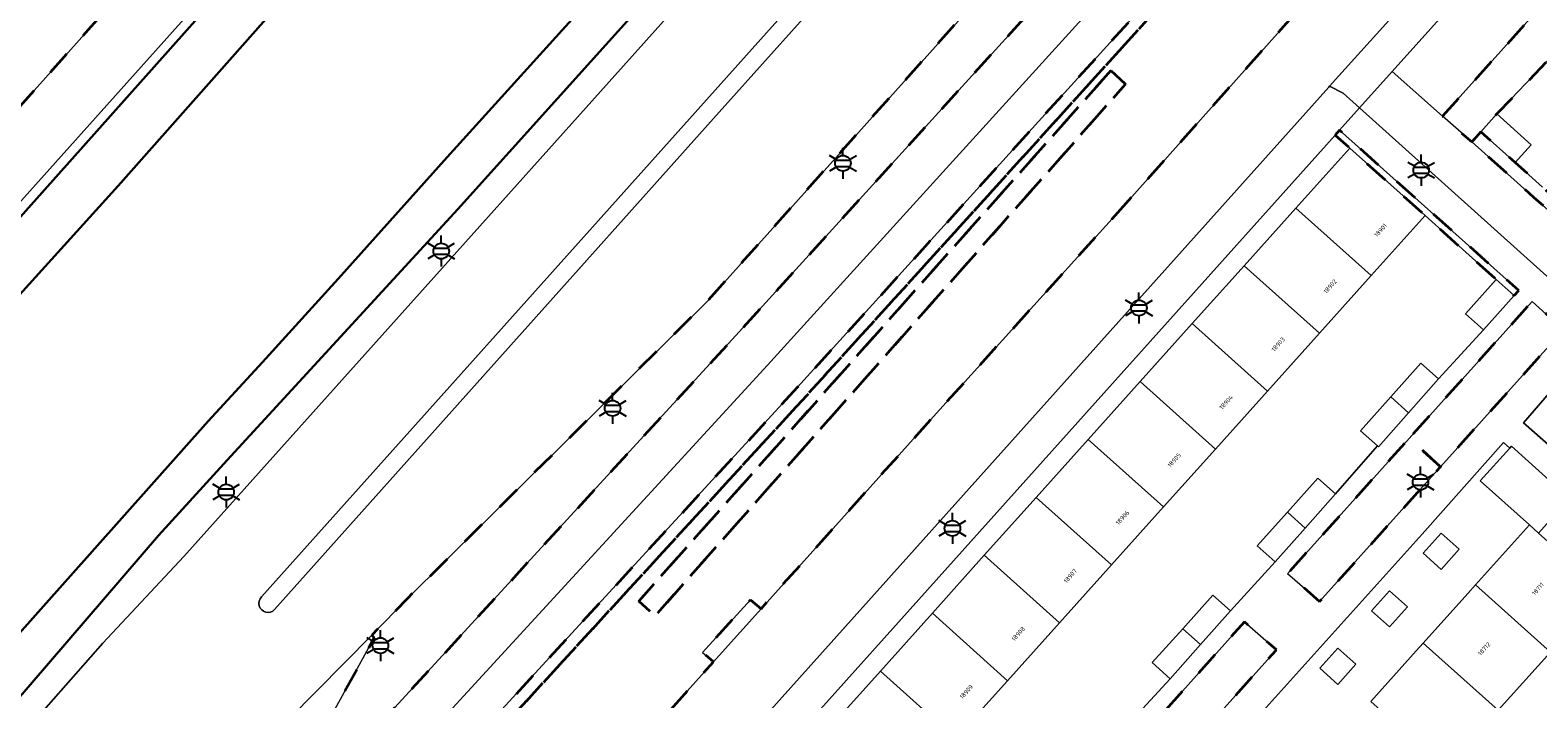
# Model space of a CAD drawing. Extents: x 105780 to 185197, y 477999 to 525027.
# Tile 310 of 562: x 107018 to 107141, y 479255 to 479310. Entities that reach past the tile are written whole.
import ezdxf
from ezdxf.enums import TextEntityAlignment as Align

# ---------------------------------------------------------------- set-up
doc = ezdxf.new("R2010")
doc.units = 0
doc.linetypes.add('XX-HIDDEN', pattern=[4, 2, -2])
for name, color, linetype, lineweight in [('B-GV-GR-MATERIAALGRENS-G', 252, 'XX-HIDDEN', 35), ('B-RO-IE-MEUBILAIR_WEGMEUBILAIR-S', 252, 'Continuous', 25), ('B-WE-GW-WATERGANG_SLOOT_INSTEEK-G', 252, 'Continuous', 30), ('B-XX-KG-KADASTRAAL_BEBOUWING-G', 252, 'Continuous', 20), ('B1-WE-OG-BEBOUWING-T18', 7, 'Continuous', 18), ('B1-WE-OG-TERREIN_ERF-GV', 252, 'Continuous', 18), ('B1-WE-OG-WEG-GV', 7, 'Continuous', 18), ('B1-WE-VH-VERHARDING_ASFALT-GV', 252, 'Continuous', 18), ('B1-WE-VH-VERHARDING_BEDRIJFSVLOERPLAAT-GV', 252, 'Continuous', 18), ('B1-WE-VH-VERHARDING_BETONSTRAATSTEEN-GV', 252, 'Continuous', 18), ('B1-WE-VH-VERHARDING_TEGEL-GV', 252, 'Continuous', 18)]:
    doc.layers.add(name, color=color, linetype=linetype, lineweight=lineweight)
doc.styles.add('NLCS-ISO', font='NLCS-ISO.ttf')
doc.styles.add('NLCS-ISO-M200-T18', font='NLCS-ISO.ttf', dxfattribs={"height": 0.36})

# ---------------------------------------------------------------- blocks, each defined once
blk = doc.blocks.new('B-SIE-WEG_LICHTMAST-SO')
at = {"ltscale": 0.1}
for p, q in [((0, 1.27), (0, 2.53)), ((-1.1, 0.63), (-2.19, 1.27)), ((1.1, 0.63), (2.19, 1.27)), ((-1.1, -0.63), (-2.19, -1.27)), ((0, -1.27), (0, -2.53)), ((1.1, -0.63), (2.19, -1.27))]:
    blk.add_line(p, q, dxfattribs=at)
at = {"flags": 128}
for points in [[(-1.16, 0.5), (1.16, 0.5)], [(-1.16, -0.5), (1.16, -0.5)]]:
    blk.add_lwpolyline(points, dxfattribs=at)
at = {"ltscale": 0.1}
blk.add_circle((0, 0), 1.27, dxfattribs=at)
at = {"style": 'NLCS-ISO'}
blk.add_attdef('TYPE', text='', height=1.8, dxfattribs=at).set_placement((0, 2.53), align=Align.BOTTOM_CENTER)

msp = doc.modelspace()

# ---------------------------------------------------------------- linework, layer by layer
at = {"layer": 'B-GV-GR-MATERIAALGRENS-G', "flags": 128}
for points in [[(107054.417, 479354.777), (107043.147, 479342.216), (107024.1, 479320.845), (107022.717, 479319.587), (107021.084, 479318.453), (107019.417, 479317.583), (107017.563, 479316.851), (107015.824, 479316.519), (107016.759, 479308.497), (107017.359, 479303.342), (107046.682, 479336.179), (107050.502, 479340.815), (107055.627, 479347.404), (107055.112, 479355.552)], [(107123.092, 479336.908), (107120.45, 479339.272), (107120.021, 479339.656), (107073.305, 479287.438), (107048.934, 479263.267), (107045.999, 479260.249), (107046.208, 479260.032), (107042.105, 479252.548), (107044.264, 479250.401), (107075.657, 479284.659)], [(107125.728, 479328.665), (107128.818, 479332.082), (107127.998, 479332.666), (107127.99, 479332.657), (107124.987, 479329.336), (107080.683, 479280.458), (107037.63, 479233.487), (107036.792, 479229.945), (107043.605, 479224.351), (107044.272, 479225.095), (107037.909, 479230.322), (107038.543, 479233.002), (107081.421, 479279.783)], [(107148.142, 479314.089), (107145.551, 479316.322), (107133.209, 479302.533), (107135.576, 479300.428), (107136.324, 479301.255), (107137.633, 479302.714), (107142.902, 479308.246)], [(107106.186, 479306.254), (107067.738, 479263.008), (107069.08, 479261.819), (107107.38, 479305.13)], [(107106.186, 479306.254), (107107.38, 479305.13), (107069.08, 479261.819), (107067.738, 479263.008)], [(107124.817, 479301.396), (107124.459, 479300.997), (107125.65, 479299.931), (107131.78, 479294.432), (107137.568, 479289.222), (107139.034, 479287.907), (107139.405, 479288.331)], [(107146.083, 479292.516), (107143.142, 479295.138), (107141.349, 479296.747), (107139.123, 479298.744), (107136.324, 479301.255), (107135.576, 479300.428), (107140.623, 479295.937), (107148.019, 479289.358), (107150.052, 479287.516), (107150.776, 479288.324), (107150.662, 479288.426), (107148.659, 479290.22)], [(107143.06, 479285.131), (107140.505, 479287.441), (107130.485, 479276.277), (107133.045, 479273.962)], [(107133.045, 479273.962), (107130.485, 479276.277), (107120.588, 479265.251), (107123.196, 479262.979)], [(107108.105, 479251.306), (107110.666, 479248.99), (107119.671, 479259.049), (107117.063, 479261.317)]]:
    msp.add_lwpolyline(points, close=True, dxfattribs=at)
for points in [[(107130.113, 479331.161), (107128.818, 479332.082), (107125.728, 479328.665), (107081.421, 479279.783), (107038.543, 479233.002), (107037.909, 479230.322), (107044.272, 479225.095), (107051.936, 479233.645), (107051.081, 479234.547), (107064.585, 479249.47), (107065.445, 479248.713), (107073.835, 479258.081), (107072.936, 479258.841), (107076.839, 479263.113), (107077.703, 479262.387), (107091.493, 479277.783), (107106.543, 479294.443)], [(107106.543, 479294.443), (107124.448, 479314.557), (107133.401, 479324.473), (107136.13, 479327.544), (107136.528, 479328.024)]]:
    msp.add_lwpolyline(points, dxfattribs=at)
at = {"layer": 'B-WE-GW-WATERGANG_SLOOT_INSTEEK-G', "flags": 128}
for points in [[(107012.003, 479254.452), (107032.675, 479277.69), (107037.111, 479282.5), (107043.264, 479289.291), (107052.139, 479299.194), (107068.013, 479316.765), (107086.669, 479337.782), (107094.485, 479346.432), (107096.489, 479348.982), (107101.906, 479355.114), (107127.201, 479383.537), (107113.476, 479395.775), (107088.102, 479367.456), (107081.593, 479360.296), (107051.636, 479326.338), (107038.227, 479311.387), (107025.348, 479296.852), (107009.785, 479279.696)], [(107009.785, 479279.696), (107025.348, 479296.852), (107038.227, 479311.387), (107051.636, 479326.338), (107081.593, 479360.296), (107088.102, 479367.456), (107087.093, 479368.358), (107086.534, 479368.858), (107084.79, 479370.418), (107077.804, 479361.918), (107035.403, 479314.575), (107008.687, 479284.573)], [(107004.873, 479240.728), (107028.641, 479268.376), (107034.237, 479274.503), (107053.007, 479294.944), (107069.237, 479313.024), (107071.664, 479315.715), (107070.396, 479316.85), (107073.798, 479320.65), (107075.08, 479319.502), (107080.722, 479325.73), (107083.722, 479329.083), (107099.007, 479346.03), (107104.796, 479352.529), (107103.527, 479353.664), (107101.906, 479355.114), (107096.489, 479348.982), (107094.485, 479346.432), (107086.669, 479337.782), (107068.013, 479316.765), (107052.139, 479299.194), (107043.264, 479289.291), (107037.111, 479282.5), (107032.675, 479277.69), (107012.003, 479254.452)]]:
    msp.add_lwpolyline(points, dxfattribs=at)
at = {"layer": 'B-XX-KG-KADASTRAAL_BEBOUWING-G', "flags": 128}
for points in [[(107137.633, 479302.714), (107136.324, 479301.255), (107139.123, 479298.744), (107140.432, 479300.203)], [(107121.262, 479295.04), (107127.392, 479289.54), (107131.78, 479294.432), (107125.65, 479299.931)], [(107121.262, 479295.04), (107117.051, 479290.345), (107123.181, 479284.846), (107127.392, 479289.54)], [(107117.051, 479290.345), (107112.818, 479285.626), (107118.948, 479280.127), (107123.181, 479284.846)], [(107139.034, 479287.907), (107137.568, 479289.222), (107135.065, 479286.432), (107136.532, 479285.117)], [(107112.818, 479285.626), (107108.585, 479280.907), (107114.715, 479275.408), (107118.948, 479280.127)], [(107132.878, 479281.117), (107131.448, 479282.399), (107128.983, 479279.651), (107130.431, 479278.352)], [(107108.585, 479280.907), (107104.352, 479276.188), (107110.482, 479270.689), (107114.715, 479275.408)], [(107130.431, 479278.352), (107128.983, 479279.651), (107126.516, 479276.901), (107127.902, 479275.659), (107127.983, 479275.586)], [(107104.352, 479276.188), (107100.119, 479271.469), (107106.249, 479265.971), (107110.482, 479270.689)], [(107138.676, 479275.482), (107136.281, 479272.812), (107140.278, 479269.228), (107141.022, 479268.559), (107143.555, 479271.384), (107138.814, 479275.636)], [(107124.475, 479271.75), (107123.04, 479273.025), (107120.569, 479270.27), (107122.017, 479268.972)], [(107100.119, 479271.469), (107095.886, 479266.751), (107102.016, 479261.252), (107106.249, 479265.971)], [(107122.017, 479268.972), (107120.569, 479270.27), (107118.108, 479267.526), (107119.574, 479266.211)], [(107143.304, 479266.506), (107141.022, 479268.559), (107140.278, 479269.228), (107135.889, 479264.334), (107141.986, 479258.865), (107146.367, 479263.75), (107145.534, 479264.499)], [(107133.084, 479265.598), (107134.56, 479267.24), (107133.095, 479268.557), (107131.619, 479266.915)], [(107095.886, 479266.751), (107091.653, 479262.032), (107097.783, 479256.533), (107102.016, 479261.252)], [(107135.889, 479264.334), (107135.267, 479263.64), (107131.632, 479259.588), (107137.729, 479254.119), (107141.986, 479258.865)], [(107115.94, 479262.232), (107114.504, 479263.509), (107112.046, 479260.768), (107113.494, 479259.469)], [(107128.877, 479260.917), (107130.346, 479262.552), (107128.881, 479263.868), (107127.412, 479262.234)], [(107091.653, 479262.032), (107087.42, 479257.313), (107093.55, 479251.815), (107097.783, 479256.533)], [(107113.494, 479259.469), (107112.046, 479260.768), (107109.566, 479258.003), (107111.032, 479256.688)], [(107124.664, 479256.228), (107126.14, 479257.87), (107124.674, 479259.187), (107123.199, 479257.545)], [(107131.632, 479259.588), (107131.064, 479258.955), (107127.375, 479254.842), (107133.473, 479249.373), (107137.729, 479254.119)], [(107087.42, 479257.313), (107083.054, 479252.446), (107089.211, 479246.977), (107093.55, 479251.815)]]:
    msp.add_lwpolyline(points, close=True, dxfattribs=at)
at = {"layer": 'B1-WE-OG-TERREIN_ERF-GV', "flags": 128}
for points in [[(107142.902, 479308.246), (107137.633, 479302.714), (107140.432, 479300.203), (107139.123, 479298.744), (107141.349, 479296.747)], [(107107.502, 479252.859), (107111.032, 479256.688), (107109.566, 479258.003), (107112.046, 479260.768), (107114.504, 479263.509), (107115.94, 479262.232), (107119.574, 479266.211), (107118.108, 479267.526), (107120.569, 479270.27), (107123.04, 479273.025), (107124.475, 479271.75), (107127.902, 479275.659), (107126.516, 479276.901), (107128.983, 479279.651), (107131.448, 479282.399), (107132.878, 479281.117), (107136.532, 479285.117), (107135.065, 479286.432), (107137.568, 479289.222), (107131.78, 479294.432), (107127.392, 479289.54), (107123.181, 479284.846), (107118.948, 479280.127), (107114.715, 479275.408), (107110.482, 479270.689), (107106.249, 479265.971), (107102.016, 479261.252), (107097.783, 479256.533), (107093.55, 479251.815)], [(107127.375, 479254.842), (107131.064, 479258.955), (107131.632, 479259.588), (107135.267, 479263.64), (107135.889, 479264.334), (107140.278, 479269.228), (107136.281, 479272.812), (107138.676, 479275.482), (107138.171, 479275.954), (107131.546, 479268.472), (107105.414, 479239.409)], [(107141.986, 479258.865), (107137.729, 479254.119)]]:
    msp.add_lwpolyline(points, dxfattribs=at)
for points in [[(107100.119, 479271.469), (107104.352, 479276.188), (107108.585, 479280.907), (107112.818, 479285.626), (107117.051, 479290.345), (107121.262, 479295.04), (107125.65, 479299.931), (107124.459, 479300.997), (107081.829, 479253.415), (107082.787, 479252.617), (107083.054, 479252.446), (107087.42, 479257.313), (107091.653, 479262.032), (107095.886, 479266.751)], [(107133.084, 479265.598), (107131.619, 479266.915), (107133.095, 479268.557), (107134.56, 479267.24)], [(107128.877, 479260.917), (107127.412, 479262.234), (107128.881, 479263.868), (107130.346, 479262.552)], [(107124.664, 479256.228), (107123.199, 479257.545), (107124.674, 479259.187), (107126.14, 479257.87)]]:
    msp.add_lwpolyline(points, close=True, dxfattribs=at)
at = {"layer": 'B1-WE-OG-WEG-GV', "flags": 128}
msp.add_lwpolyline([(107084.79, 479370.418), (107085.089, 479370.758), (107083.686, 479371.958), (107079.045, 479366.278), (107076.08, 479362.578), (107075.047, 479361.289), (107070.762, 479356.218), (107056.809, 479339.907), (107043.734, 479325.014), (107000, 479276.166), (106981.23, 479255.353), (106976.859, 479250.507), (106921.265, 479188.169), (106915.038, 479181.217), (106915.46, 479180.837), (106922.096, 479188.199), (106946.073, 479215.052), (106950.549, 479220.066), (107008.687, 479284.573), (107035.403, 479314.575), (107077.804, 479361.918)], close=True, dxfattribs=at)
msp.add_lwpolyline([(107018.085, 479252.735), (107024.096, 479259.578), (107030.689, 479266.651), (107073.301, 479314.249), (107072.385, 479315.069), (107071.664, 479315.715), (107069.237, 479313.024), (107053.007, 479294.944), (107034.237, 479274.503), (107028.641, 479268.376), (107004.873, 479240.728)], dxfattribs=at)
at = {"layer": 'B1-WE-VH-VERHARDING_ASFALT-GV', "flags": 128}
for points in [[(107116.997, 479351.65), (107111.451, 479357.012), (107110.342, 479355.734), (107108.031, 479353.608), (107108.093, 479353.439), (107108.068, 479353.208), (107107.959, 479352.996), (107106.657, 479351.507), (107085.309, 479327.662), (107073.301, 479314.249), (107030.689, 479266.651), (107024.096, 479259.578), (107018.085, 479252.735), (107002.443, 479235.206), (107012.674, 479225.925), (107019.014, 479232.906), (107045.999, 479260.249), (107048.934, 479263.267)], [(107037.019, 479263.354), (107111.836, 479347.009), (107113.599, 479348.969), (107115.639, 479351.251), (107115.943, 479351.565)], [(107048.934, 479263.267), (107073.305, 479287.438), (107120.021, 479339.656), (107121.633, 479341.457), (107122.304, 479342.043), (107124.327, 479343.394), (107125.345, 479343.727), (107117.041, 479351.608)], [(107117.045, 479350.585), (107116.737, 479350.272), (107114.663, 479347.986), (107112.93, 479346.001), (107074.302, 479302.846), (107038.089, 479262.326)], [(107125.345, 479343.727), (107124.327, 479343.394), (107122.304, 479342.043), (107121.633, 479341.457), (107122.083, 479341.055), (107124.668, 479338.74), (107123.092, 479336.908), (107075.657, 479284.659), (107044.264, 479250.401), (107043.979, 479250.09), (107037.173, 479242.685), (107031.944, 479236.982), (107030.473, 479236.038), (107013.533, 479225.172), (107016.52, 479222.469)], [(107078.239, 479282.252), (107122.446, 479330.958), (107126.355, 479335.271), (107129.596, 479338.847), (107130.521, 479339.868)], [(107046.682, 479336.179), (107017.359, 479303.342)], [(107000, 479276.166), (107043.734, 479325.014)], [(107047.808, 479219.868), (107123.948, 479304.899), (107124.009, 479304.966), (107140.067, 479322.785)], [(107124.448, 479314.557), (107106.543, 479294.443), (107091.493, 479277.783), (107077.703, 479262.387), (107073.835, 479258.081), (107065.445, 479248.713)], [(107035.484, 479235.648), (107078.239, 479282.252)]]:
    msp.add_lwpolyline(points, dxfattribs=at)
at = {"layer": 'B1-WE-VH-VERHARDING_ASFALT-GV'}
msp.add_lwpolyline([(107038.089, 479262.326, -1.0038116), (107037.019, 479263.354)], format="xyb", dxfattribs=at)
at = {"layer": 'B1-WE-VH-VERHARDING_BEDRIJFSVLOERPLAAT-GV', "flags": 128}
msp.add_lwpolyline([(107040.917, 479251.05), (107041.72, 479251.846), (107042.105, 479252.548), (107046.208, 479260.032), (107045.999, 479260.249), (107019.014, 479232.906), (107012.674, 479225.925), (107026.723, 479236.983), (107028.132, 479238.38), (107028.479, 479238.723)], close=True, dxfattribs=at)
at = {"layer": 'B1-WE-VH-VERHARDING_BETONSTRAATSTEEN-GV', "flags": 128}
for points in [[(107112.93, 479346.001), (107111.836, 479347.009), (107037.019, 479263.354)], [(107038.089, 479262.326), (107074.302, 479302.846), (107112.93, 479346.001)], [(107148.019, 479289.358), (107140.623, 479295.937), (107135.576, 479300.428), (107133.209, 479302.533), (107129.11, 479306.18), (107126.452, 479303.218), (107144.889, 479286.622)], [(107145.18, 479283.755), (107139.806, 479277.556), (107144.986, 479272.978)]]:
    msp.add_lwpolyline(points, dxfattribs=at)
msp.add_lwpolyline([(107141.45, 479319.933), (107129.11, 479306.18), (107133.209, 479302.533), (107145.551, 479316.322)], close=True, dxfattribs=at)
at = {"layer": 'B1-WE-VH-VERHARDING_BETONSTRAATSTEEN-GV'}
msp.add_lwpolyline([(107037.019, 479263.354, 1.0038116), (107038.089, 479262.326)], format="xyb", dxfattribs=at)
at = {"layer": 'B1-WE-VH-VERHARDING_TEGEL-GV', "flags": 128}
for points in [[(107126.355, 479335.271), (107122.446, 479330.958), (107078.239, 479282.252), (107035.484, 479235.648), (107032.99, 479224.978), (107024.39, 479215.348), (107026.241, 479213.673), (107037.441, 479226.134), (107040.353, 479223.719), (107041.894, 479222.442), (107043.605, 479224.351), (107036.792, 479229.945), (107037.63, 479233.487), (107080.683, 479280.458), (107124.987, 479329.336)], [(107081.829, 479253.415), (107124.459, 479300.997), (107124.817, 479301.396), (107126.448, 479303.222), (107125.119, 479304.408), (107124.009, 479304.966), (107123.948, 479304.899), (107047.808, 479219.868)], [(107144.889, 479286.622), (107126.452, 479303.218), (107126.448, 479303.222), (107124.817, 479301.396), (107139.405, 479288.331), (107139.034, 479287.907), (107136.532, 479285.117), (107132.878, 479281.117), (107130.431, 479278.352), (107127.983, 479275.586), (107127.902, 479275.659), (107124.475, 479271.75), (107122.017, 479268.972), (107119.574, 479266.211), (107115.94, 479262.232), (107113.494, 479259.469), (107111.032, 479256.688), (107107.502, 479252.859)], [(107144.986, 479272.978), (107139.806, 479277.556), (107145.18, 479283.755)], [(107105.414, 479239.409), (107131.546, 479268.472), (107138.171, 479275.954), (107138.676, 479275.482), (107138.814, 479275.636), (107143.555, 479271.384)]]:
    msp.add_lwpolyline(points, dxfattribs=at)
for points in [[(107141.45, 479319.933), (107142.729, 479321.35), (107140.627, 479323.41), (107140.067, 479322.785), (107124.009, 479304.966), (107125.119, 479304.408), (107126.448, 479303.222), (107126.452, 479303.218), (107129.11, 479306.18)], [(107140.505, 479287.441), (107143.06, 479285.131), (107133.045, 479273.962), (107123.196, 479262.979), (107120.588, 479265.251), (107130.485, 479276.277)], [(107077.703, 479262.387), (107076.839, 479263.113), (107072.936, 479258.841), (107073.835, 479258.081)], [(107099.298, 479241.464), (107108.105, 479251.306), (107117.063, 479261.317), (107119.671, 479259.049), (107110.666, 479248.99), (107101.666, 479238.937), (107099.109, 479241.265)]]:
    msp.add_lwpolyline(points, close=True, dxfattribs=at)

# ---------------------------------------------------------------- block references
at = {"layer": 'B-RO-IE-MEUBILAIR_WEGMEUBILAIR-S', "xscale": 0.5, "yscale": 0.5, "zscale": 0.5}
for p in [(107084.369, 479298.694), (107131.463, 479298.133), (107051.656, 479291.537), (107108.479, 479286.909), (107065.615, 479278.729), (107131.411, 479272.718), (107034.145, 479271.904), (107093.288, 479268.947), (107046.706, 479259.39)]:
    msp.add_blockref('B-SIE-WEG_LICHTMAST-SO', p, dxfattribs=at)

# ---------------------------------------------------------------- texts
at = {"layer": 'B1-WE-OG-BEBOUWING-T18', "style": 'NLCS-ISO-M200-T18'}
for s, p in [('18901', (107128.154, 479293.239)), ('18902', (107124.048, 479288.661)), ('18903', (107119.815, 479283.942)), ('18904', (107115.582, 479279.224)), ('18905', (107111.349, 479274.505)), ('18906', (107107.14, 479269.812)), ('18907', (107102.884, 479265.067)), ('18711', (107140.968, 479264.006)), ('18908', (107098.651, 479260.349)), ('18712', (107136.596, 479259.131)), ('18909', (107094.418, 479255.63))]:
    msp.add_text(s, height=0.36, rotation=48.1, dxfattribs=at).set_placement(p, align=Align.MIDDLE)

doc.saveas('drawing.dxf')
